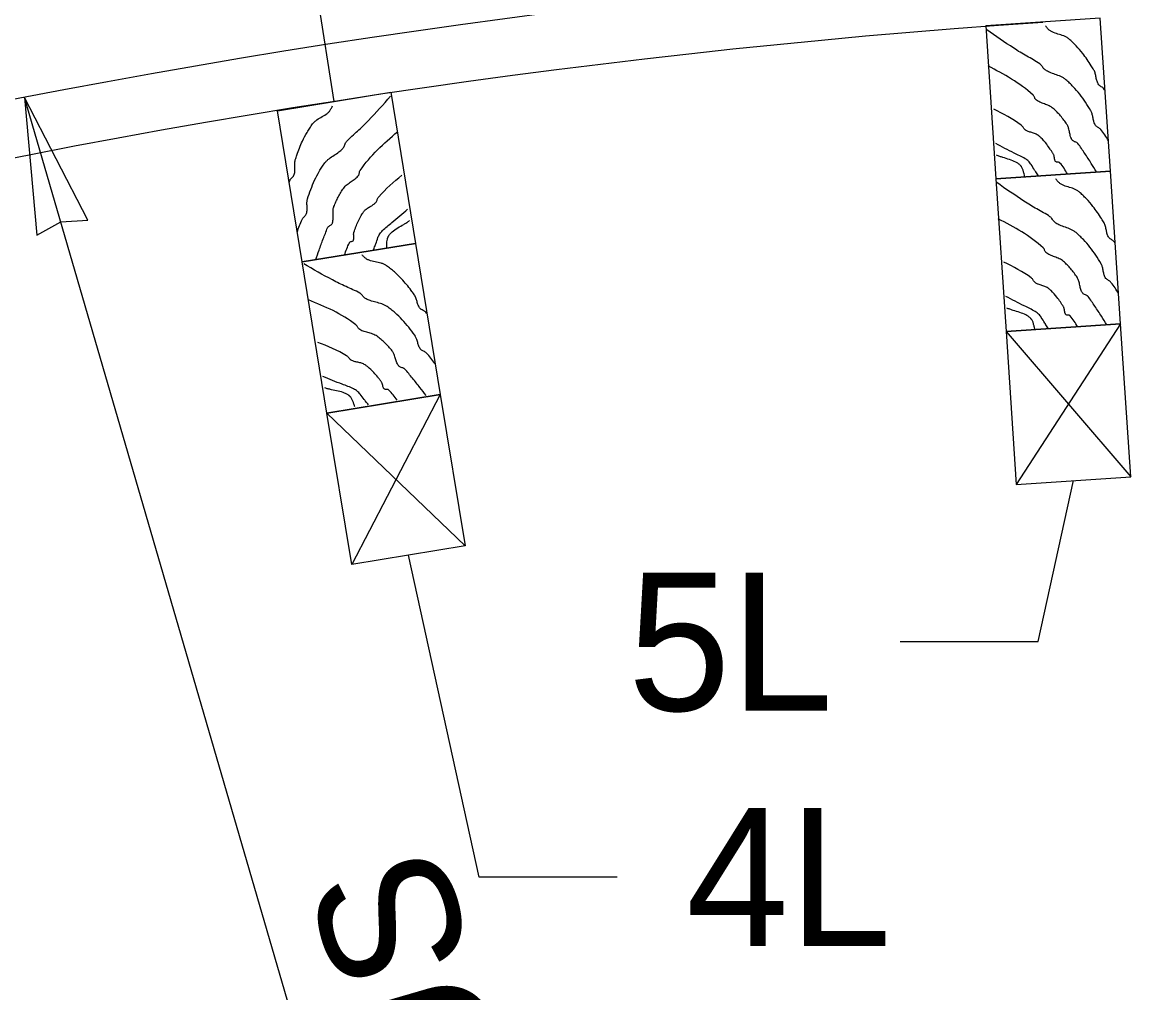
# Model space of a CAD drawing. Extents: x 1312564.2 to 1312581.5, y 1207298.4 to 1207352.6.
# Drawn here: x 1312567.622 to 1312568.262, y 1207302.743 to 1207303.303 of the extents above; entities that cross this region are included whole.
import ezdxf

# ---------------------------------------------------------------- set-up
doc = ezdxf.new("R2010")
doc.units = 0
for name, color, linetype in [('Level 13', 7, 'Continuous'), ('Level 14', 7, 'Continuous'), ('Level 15', 7, 'Continuous'), ('Level 20', 7, 'Continuous')]:
    doc.layers.add(name, color=color, linetype=linetype)

msp = doc.modelspace()

# ---------------------------------------------------------------- linework, layer by layer
at = {"layer": 'Level 13'}
for points in [[(1312568.24921, 1207303.2347), (1312568.24479, 1207303.24118), (1312568.24413, 1207303.24184), (1312568.24332, 1207303.24237), (1312568.2425, 1207303.24288), (1312568.24183, 1207303.24353), (1312568.24127, 1207303.24448), (1312568.24087, 1207303.2455), (1312568.24035, 1207303.24771), (1312568.23988, 1207303.24994), (1312568.23931, 1207303.25153), (1312568.23905, 1207303.25202), (1312568.23599, 1207303.25691), (1312568.23262, 1207303.26157), (1312568.22886, 1207303.26594), (1312568.22681, 1207303.268), (1312568.22574, 1207303.26899), (1312568.22463, 1207303.26995), (1312568.22322, 1207303.27096), (1312568.22169, 1207303.27177), (1312568.21844, 1207303.27302), (1312568.21521, 1207303.27425), (1312568.213, 1207303.27546), (1312568.21233, 1207303.27596), (1312568.21161, 1207303.27672), (1312568.21099, 1207303.2776), (1312568.21034, 1207303.27846), (1312568.20956, 1207303.27916), (1312568.20584, 1207303.28144), (1312568.20203, 1207303.2836), (1312568.19823, 1207303.28578), (1312568.19454, 1207303.28813), (1312568.1789, 1207303.29881)], [(1312568.24727, 1207303.26367), (1312568.24656, 1207303.26472), (1312568.24625, 1207303.26508), (1312568.2459, 1207303.26539), (1312568.24508, 1207303.26591), (1312568.24427, 1207303.26643), (1312568.2439, 1207303.26673), (1312568.24359, 1207303.26708), (1312568.24303, 1207303.26802), (1312568.24263, 1207303.26905), (1312568.24211, 1207303.27125), (1312568.24164, 1207303.27349), (1312568.24129, 1207303.27456), (1312568.24081, 1207303.27557), (1312568.24007, 1207303.27681), (1312568.23931, 1207303.27803), (1312568.23436, 1207303.2851), (1312568.2306, 1207303.28947), (1312568.22856, 1207303.29153), (1312568.22749, 1207303.29253), (1312568.2264, 1207303.2935), (1312568.22497, 1207303.29449), (1312568.2234, 1207303.29523), (1312568.22002, 1207303.29633), (1312568.21675, 1207303.29752), (1312568.21532, 1207303.29837), (1312568.21409, 1207303.29951), (1312568.2129, 1207303.30101)], [(1312568.24241, 1207303.21671), (1312568.23932, 1207303.22165), (1312568.23746, 1207303.22455), (1312568.23553, 1207303.22742), (1312568.23357, 1207303.23026), (1312568.23158, 1207303.23308), (1312568.23128, 1207303.2334), (1312568.2309, 1207303.23365), (1312568.23003, 1207303.23402), (1312568.22916, 1207303.23439), (1312568.22846, 1207303.23494), (1312568.22812, 1207303.23544), (1312568.22783, 1207303.23596), (1312568.22737, 1207303.23708), (1312568.22678, 1207303.2395), (1312568.22621, 1207303.24195), (1312568.22553, 1207303.24365), (1312568.22522, 1207303.24418), (1312568.22348, 1207303.24666), (1312568.22159, 1207303.24903), (1312568.21954, 1207303.25128), (1312568.21731, 1207303.25338), (1312568.21616, 1207303.25422), (1312568.21491, 1207303.2549), (1312568.21222, 1207303.25598), (1312568.20955, 1207303.25706), (1312568.20832, 1207303.25773), (1312568.20721, 1207303.25856), (1312568.20679, 1207303.25915), (1312568.2065, 1207303.25986), (1312568.20619, 1207303.26055), (1312568.2057, 1207303.26108), (1312568.1797, 1207303.27795)], [(1312567.78074, 1207303.182), (1312567.78356, 1207303.18931), (1312567.78405, 1207303.19011), (1312567.78472, 1207303.1908), (1312567.7854, 1207303.19149), (1312567.78591, 1207303.19228), (1312567.78625, 1207303.19333), (1312567.7864, 1207303.19442), (1312567.7864, 1207303.19668), (1312567.78636, 1207303.19897), (1312567.78655, 1207303.20064), (1312567.78669, 1207303.20118), (1312567.78856, 1207303.20663), (1312567.79078, 1207303.21194), (1312567.79345, 1207303.21705), (1312567.79498, 1207303.21952), (1312567.7958, 1207303.22072), (1312567.79666, 1207303.22192), (1312567.7978, 1207303.22322), (1312567.79911, 1207303.22435), (1312567.80199, 1207303.22631), (1312567.80485, 1207303.22824), (1312567.80673, 1207303.22992), (1312567.80727, 1207303.23056), (1312567.8078, 1207303.23147), (1312567.80821, 1207303.23246), (1312567.80864, 1207303.23344), (1312567.80924, 1207303.2343), (1312567.81235, 1207303.23737), (1312567.81557, 1207303.24034), (1312567.81877, 1207303.24333), (1312567.82184, 1207303.24645), (1312567.83464, 1207303.26041)], [(1312567.77603, 1207303.21065), (1312567.7765, 1207303.21184), (1312567.77671, 1207303.21226), (1312567.77699, 1207303.21264), (1312567.77766, 1207303.21333), (1312567.77834, 1207303.21402), (1312567.77862, 1207303.2144), (1312567.77885, 1207303.21481), (1312567.77918, 1207303.21586), (1312567.77934, 1207303.21695), (1312567.77934, 1207303.21921), (1312567.77929, 1207303.2215), (1312567.77938, 1207303.22262), (1312567.77962, 1207303.22371), (1312567.78007, 1207303.22508), (1312567.78052, 1207303.22645), (1312567.78374, 1207303.23446), (1312567.78641, 1207303.23957), (1312567.78793, 1207303.24204), (1312567.78874, 1207303.24325), (1312567.78959, 1207303.24445), (1312567.79075, 1207303.24573), (1312567.79212, 1207303.24681), (1312567.79516, 1207303.24865), (1312567.79807, 1207303.25055), (1312567.79927, 1207303.2517), (1312567.80021, 1207303.25309), (1312567.80103, 1207303.25483)], [(1312568.22558, 1207303.21559), (1312568.22123, 1207303.22186), (1312568.221, 1207303.22208), (1312568.22069, 1207303.22221), (1312568.21997, 1207303.2223), (1312568.21924, 1207303.22239), (1312568.21868, 1207303.22272), (1312568.21853, 1207303.22296), (1312568.2184, 1207303.2232), (1312568.2182, 1207303.22373), (1312568.21798, 1207303.22488), (1312568.21778, 1207303.22605), (1312568.21761, 1207303.2266), (1312568.21736, 1207303.2271), (1312568.21647, 1207303.22852), (1312568.21555, 1207303.22992), (1312568.21358, 1207303.23266), (1312568.2102, 1207303.23645), (1312568.20957, 1207303.23703), (1312568.20892, 1207303.23759), (1312568.20801, 1207303.23822), (1312568.20702, 1207303.2387), (1312568.20491, 1207303.23943), (1312568.20282, 1207303.24013), (1312568.2014, 1207303.24086), (1312568.20118, 1207303.24102), (1312568.20097, 1207303.24118), (1312568.20039, 1207303.2418), (1312568.1999, 1207303.24252), (1312568.19939, 1207303.24322), (1312568.19875, 1207303.24377), (1312568.18297, 1207303.25296)], [(1312567.79144, 1207303.16602), (1312567.79333, 1207303.17153), (1312567.79448, 1207303.17479), (1312567.79571, 1207303.17802), (1312567.79697, 1207303.18123), (1312567.79827, 1207303.18442), (1312567.79849, 1207303.18481), (1312567.7988, 1207303.18514), (1312567.79956, 1207303.1857), (1312567.80033, 1207303.18625), (1312567.80089, 1207303.18695), (1312567.80111, 1207303.18751), (1312567.80127, 1207303.18809), (1312567.80146, 1207303.18928), (1312567.80149, 1207303.19177), (1312567.80148, 1207303.19428), (1312567.80175, 1207303.1961), (1312567.80194, 1207303.19668), (1312567.80307, 1207303.19949), (1312567.80437, 1207303.20223), (1312567.80586, 1207303.20489), (1312567.80755, 1207303.20743), (1312567.80848, 1207303.20852), (1312567.80955, 1207303.20946), (1312567.81192, 1207303.21113), (1312567.81427, 1207303.21279), (1312567.81532, 1207303.21372), (1312567.81621, 1207303.21478), (1312567.81649, 1207303.21545), (1312567.81661, 1207303.21621), (1312567.81676, 1207303.21695), (1312567.81711, 1207303.21757), (1312567.8386, 1207303.23991)], [(1312568.20879, 1207303.21447), (1312568.20724, 1207303.2167), (1312568.2069, 1207303.21722), (1312568.20656, 1207303.21774), (1312568.20456, 1207303.22097), (1312568.20302, 1207303.2229), (1312568.2011, 1207303.22435), (1312568.19473, 1207303.22765), (1312568.18412, 1207303.23313)], [(1312568.20083, 1207303.21394), (1312568.20045, 1207303.21569), (1312568.20002, 1207303.21741), (1312568.19944, 1207303.21897), (1312568.19904, 1207303.21967), (1312568.19882, 1207303.21999), (1312568.19869, 1207303.22014), (1312568.19863, 1207303.22021), (1312568.1986, 1207303.22025), (1312568.19858, 1207303.22026), (1312568.19857, 1207303.22028), (1312568.19826, 1207303.2206), (1312568.19794, 1207303.22089), (1312568.19725, 1207303.22144), (1312568.19571, 1207303.2224), (1312568.19215, 1207303.22386), (1312568.1883, 1207303.22506), (1312568.1864, 1207303.22569), (1312568.18459, 1207303.2264)], [(1312567.80809, 1207303.16876), (1312567.8109, 1207303.17585), (1312567.81108, 1207303.17612), (1312567.81134, 1207303.17631), (1312567.81203, 1207303.17657), (1312567.81272, 1207303.17682), (1312567.81318, 1207303.17727), (1312567.81328, 1207303.17753), (1312567.81335, 1207303.1778), (1312567.81342, 1207303.17837), (1312567.81338, 1207303.17953), (1312567.81331, 1207303.18071), (1312567.81335, 1207303.18129), (1312567.81347, 1207303.18184), (1312567.81402, 1207303.18342), (1312567.8146, 1207303.185), (1312567.81589, 1207303.18811), (1312567.81832, 1207303.19257), (1312567.8188, 1207303.19327), (1312567.81931, 1207303.19397), (1312567.82005, 1207303.19479), (1312567.82091, 1207303.19549), (1312567.8228, 1207303.19667), (1312567.82467, 1207303.19783), (1312567.82589, 1207303.19887), (1312567.82607, 1207303.19906), (1312567.82624, 1207303.19927), (1312567.82666, 1207303.20001), (1312567.82697, 1207303.20082), (1312567.82731, 1207303.20162), (1312567.82781, 1207303.2023), (1312567.84109, 1207303.21483)], [(1312568.25316, 1207303.17539), (1312568.25244, 1207303.17644), (1312568.25214, 1207303.1768), (1312568.25178, 1207303.17711), (1312568.25097, 1207303.17763), (1312568.25015, 1207303.17815), (1312568.24979, 1207303.17845), (1312568.24947, 1207303.1788), (1312568.24891, 1207303.17974), (1312568.24851, 1207303.18077), (1312568.248, 1207303.18297), (1312568.24752, 1207303.18521), (1312568.24718, 1207303.18628), (1312568.2467, 1207303.18729), (1312568.24596, 1207303.18853), (1312568.2452, 1207303.18975), (1312568.24024, 1207303.19682), (1312568.23648, 1207303.20119), (1312568.23444, 1207303.20325), (1312568.23338, 1207303.20425), (1312568.23228, 1207303.20522), (1312568.23086, 1207303.20621), (1312568.22928, 1207303.20695), (1312568.2259, 1207303.20805), (1312568.22264, 1207303.20924), (1312568.2212, 1207303.21009), (1312568.21998, 1207303.21123), (1312568.21878, 1207303.21273)], [(1312568.25509, 1207303.14642), (1312568.25068, 1207303.1529), (1312568.25002, 1207303.15356), (1312568.24921, 1207303.15409), (1312568.24839, 1207303.1546), (1312568.24771, 1207303.15525), (1312568.24715, 1207303.1562), (1312568.24675, 1207303.15722), (1312568.24624, 1207303.15943), (1312568.24576, 1207303.16166), (1312568.2452, 1207303.16325), (1312568.24494, 1207303.16374), (1312568.24188, 1207303.16863), (1312568.23851, 1207303.17329), (1312568.23475, 1207303.17766), (1312568.2327, 1207303.17972), (1312568.23163, 1207303.18071), (1312568.23052, 1207303.18167), (1312568.22911, 1207303.18268), (1312568.22758, 1207303.18349), (1312568.22433, 1207303.18474), (1312568.2211, 1207303.18597), (1312568.21889, 1207303.18718), (1312568.21822, 1207303.18768), (1312568.2175, 1207303.18844), (1312568.21687, 1207303.18932), (1312568.21623, 1207303.19018), (1312568.21545, 1207303.19088), (1312568.21172, 1207303.19316), (1312568.20792, 1207303.19532), (1312568.20412, 1207303.1975), (1312568.20042, 1207303.19984), (1312568.18478, 1207303.21053)], [(1312567.82469, 1207303.17148), (1312567.82569, 1207303.17401), (1312567.82591, 1207303.17459), (1312567.82612, 1207303.17518), (1312567.82733, 1207303.17877), (1312567.82839, 1207303.181), (1312567.82993, 1207303.18285), (1312567.83539, 1207303.18751), (1312567.84448, 1207303.19526)], [(1312567.83256, 1207303.17277), (1312567.83254, 1207303.17457), (1312567.83256, 1207303.17633), (1312567.83278, 1207303.17799), (1312567.833, 1207303.17876), (1312567.83315, 1207303.17912), (1312567.83323, 1207303.17929), (1312567.83328, 1207303.17938), (1312567.8333, 1207303.17942), (1312567.83331, 1207303.17944), (1312567.83333, 1207303.17947), (1312567.83355, 1207303.17984), (1312567.8338, 1207303.1802), (1312567.83434, 1207303.1809), (1312567.83563, 1207303.18217), (1312567.83877, 1207303.18441), (1312567.84224, 1207303.18645), (1312567.84394, 1207303.18749), (1312567.84554, 1207303.18859)], [(1312568.2483, 1207303.12843), (1312568.24521, 1207303.13337), (1312568.24334, 1207303.13627), (1312568.24142, 1207303.13914), (1312568.23945, 1207303.14198), (1312568.23747, 1207303.14479), (1312568.23716, 1207303.14512), (1312568.23679, 1207303.14537), (1312568.23592, 1207303.14574), (1312568.23504, 1207303.14611), (1312568.23434, 1207303.14666), (1312568.234, 1207303.14716), (1312568.23371, 1207303.14768), (1312568.23326, 1207303.1488), (1312568.23266, 1207303.15122), (1312568.2321, 1207303.15366), (1312568.23142, 1207303.15537), (1312568.23111, 1207303.15589), (1312568.22937, 1207303.15838), (1312568.22747, 1207303.16075), (1312568.22542, 1207303.163), (1312568.2232, 1207303.16509), (1312568.22205, 1207303.16594), (1312568.22079, 1207303.16662), (1312568.2181, 1207303.1677), (1312568.21544, 1207303.16878), (1312568.21421, 1207303.16945), (1312568.2131, 1207303.17028), (1312568.21268, 1207303.17087), (1312568.21238, 1207303.17158), (1312568.21207, 1207303.17227), (1312568.21159, 1207303.1728), (1312568.18558, 1207303.18967)], [(1312567.85575, 1207303.13477), (1312567.85494, 1207303.13575), (1312567.85461, 1207303.13608), (1312567.85422, 1207303.13635), (1312567.85337, 1207303.1368), (1312567.85251, 1207303.13724), (1312567.85212, 1207303.13751), (1312567.85177, 1207303.13783), (1312567.85113, 1207303.13872), (1312567.85064, 1207303.1397), (1312567.84993, 1207303.14185), (1312567.84925, 1207303.14404), (1312567.84882, 1207303.14507), (1312567.84824, 1207303.14603), (1312567.84739, 1207303.1472), (1312567.84653, 1207303.14835), (1312567.84096, 1207303.15494), (1312567.83682, 1207303.15896), (1312567.8346, 1207303.16082), (1312567.83345, 1207303.16172), (1312567.83227, 1207303.16259), (1312567.83077, 1207303.16345), (1312567.82913, 1207303.16405), (1312567.82566, 1207303.16484), (1312567.8223, 1207303.16573), (1312567.8208, 1207303.16644), (1312567.81948, 1207303.16747), (1312567.81815, 1207303.16886)], [(1312567.86029, 1207303.10609), (1312567.85531, 1207303.11214), (1312567.85459, 1207303.11274), (1312567.85374, 1207303.11319), (1312567.85287, 1207303.11363), (1312567.85214, 1207303.11422), (1312567.8515, 1207303.11511), (1312567.85101, 1207303.11609), (1312567.8503, 1207303.11824), (1312567.84962, 1207303.12043), (1312567.84892, 1207303.12195), (1312567.84861, 1207303.12242), (1312567.84512, 1207303.12701), (1312567.84135, 1207303.13136), (1312567.83721, 1207303.13537), (1312567.83498, 1207303.13723), (1312567.83383, 1207303.13812), (1312567.83264, 1207303.13898), (1312567.83114, 1207303.13986), (1312567.82955, 1207303.14052), (1312567.8262, 1207303.14148), (1312567.82287, 1207303.14241), (1312567.82056, 1207303.14342), (1312567.81984, 1207303.14386), (1312567.81906, 1207303.14455), (1312567.81836, 1207303.14537), (1312567.81764, 1207303.14616), (1312567.8168, 1207303.14679), (1312567.81288, 1207303.14873), (1312567.8089, 1207303.15054), (1312567.80492, 1207303.15237), (1312567.80103, 1207303.15437), (1312567.78449, 1207303.1636)], [(1312568.23146, 1207303.12731), (1312568.22711, 1207303.13358), (1312568.22688, 1207303.1338), (1312568.22658, 1207303.13393), (1312568.22585, 1207303.13402), (1312568.22512, 1207303.13411), (1312568.22457, 1207303.13444), (1312568.22441, 1207303.13467), (1312568.22428, 1207303.13492), (1312568.22409, 1207303.13545), (1312568.22386, 1207303.1366), (1312568.22366, 1207303.13776), (1312568.22349, 1207303.13831), (1312568.22324, 1207303.13882), (1312568.22235, 1207303.14024), (1312568.22143, 1207303.14164), (1312568.21947, 1207303.14438), (1312568.21609, 1207303.14817), (1312568.21546, 1207303.14875), (1312568.2148, 1207303.14931), (1312568.21389, 1207303.14994), (1312568.21291, 1207303.15042), (1312568.2108, 1207303.15115), (1312568.20871, 1207303.15185), (1312568.20728, 1207303.15258), (1312568.20706, 1207303.15273), (1312568.20685, 1207303.1529), (1312568.20628, 1207303.15352), (1312568.20579, 1207303.15424), (1312568.20527, 1207303.15494), (1312568.20463, 1207303.15549), (1312568.18885, 1207303.16468)], [(1312567.85514, 1207303.08756), (1312567.85162, 1207303.09219), (1312567.8495, 1207303.09492), (1312567.84733, 1207303.0976), (1312567.84511, 1207303.10025), (1312567.84288, 1207303.10288), (1312567.84255, 1207303.10318), (1312567.84215, 1207303.10339), (1312567.84125, 1207303.10368), (1312567.84035, 1207303.10397), (1312567.8396, 1207303.10446), (1312567.83922, 1207303.10492), (1312567.83888, 1207303.10542), (1312567.83833, 1207303.10649), (1312567.83751, 1207303.10884), (1312567.83673, 1207303.11123), (1312567.8359, 1207303.11287), (1312567.83555, 1207303.11336), (1312567.83359, 1207303.11568), (1312567.83149, 1207303.11787), (1312567.82924, 1207303.11992), (1312567.82684, 1207303.12181), (1312567.82562, 1207303.12255), (1312567.82431, 1207303.12311), (1312567.82153, 1207303.12395), (1312567.81878, 1207303.12478), (1312567.81749, 1207303.12534), (1312567.81631, 1207303.12607), (1312567.81584, 1207303.12661), (1312567.81549, 1207303.12729), (1312567.81511, 1207303.12795), (1312567.81458, 1207303.12844), (1312567.78716, 1207303.1429)], [(1312568.21467, 1207303.12619), (1312568.21312, 1207303.12842), (1312568.21278, 1207303.12893), (1312568.21245, 1207303.12946), (1312568.21045, 1207303.13269), (1312568.20891, 1207303.13462), (1312568.20699, 1207303.13607), (1312568.20061, 1207303.13936), (1312568.19, 1207303.14485)], [(1312568.20672, 1207303.12566), (1312568.20633, 1207303.12741), (1312568.20591, 1207303.12913), (1312568.20532, 1207303.13069), (1312568.20493, 1207303.13139), (1312568.2047, 1207303.1317), (1312568.20458, 1207303.13186), (1312568.20452, 1207303.13193), (1312568.20448, 1207303.13197), (1312568.20447, 1207303.13198), (1312568.20445, 1207303.132), (1312568.20415, 1207303.13231), (1312568.20383, 1207303.13261), (1312568.20314, 1207303.13316), (1312568.2016, 1207303.13412), (1312568.19803, 1207303.13558), (1312568.19418, 1207303.13678), (1312568.19229, 1207303.13741), (1312568.19048, 1207303.13811)], [(1312567.83848, 1207303.08492), (1312567.83358, 1207303.09078), (1312567.83333, 1207303.09098), (1312567.83301, 1207303.09107), (1312567.83228, 1207303.0911), (1312567.83155, 1207303.09113), (1312567.83097, 1207303.09141), (1312567.83079, 1207303.09162), (1312567.83064, 1207303.09186), (1312567.8304, 1207303.09237), (1312567.83007, 1207303.09349), (1312567.82976, 1207303.09463), (1312567.82955, 1207303.09517), (1312567.82925, 1207303.09565), (1312567.82824, 1207303.09698), (1312567.82719, 1207303.0983), (1312567.82499, 1207303.10085), (1312567.82128, 1207303.10431), (1312567.8206, 1207303.10483), (1312567.8199, 1207303.10533), (1312567.81894, 1207303.10588), (1312567.81791, 1207303.10627), (1312567.81575, 1207303.1068), (1312567.8136, 1207303.10731), (1312567.81212, 1207303.10792), (1312567.81188, 1207303.10805), (1312567.81166, 1207303.10819), (1312567.81103, 1207303.10876), (1312567.81048, 1207303.10944), (1312567.8099, 1207303.11009), (1312567.80922, 1207303.11058), (1312567.79267, 1207303.1183)], [(1312567.82186, 1207303.08229), (1312567.82011, 1207303.08438), (1312567.81972, 1207303.08486), (1312567.81934, 1207303.08535), (1312567.81706, 1207303.08839), (1312567.81535, 1207303.09017), (1312567.81331, 1207303.09144), (1312567.80666, 1207303.09415), (1312567.7956, 1207303.09866)], [(1312567.81398, 1207303.08105), (1312567.81344, 1207303.08276), (1312567.81286, 1207303.08443), (1312567.81214, 1207303.08594), (1312567.81168, 1207303.08659), (1312567.81143, 1207303.08689), (1312567.81129, 1207303.08703), (1312567.81122, 1207303.0871), (1312567.81119, 1207303.08713), (1312567.81117, 1207303.08715), (1312567.81115, 1207303.08716), (1312567.81082, 1207303.08745), (1312567.81048, 1207303.08772), (1312567.80974, 1207303.0882), (1312567.80812, 1207303.08901), (1312567.80444, 1207303.09015), (1312567.8005, 1207303.091), (1312567.79855, 1207303.09145), (1312567.79669, 1207303.09199)]]:
    msp.add_spline(points, degree=3, dxfattribs=at)
at = {"layer": 'Level 14'}
for p, q in [((1312568.25626, 1207303.12896), (1312568.19596, 1207303.03627)), ((1312568.19008, 1207303.12455), (1312568.26214, 1207303.04068)), ((1312567.86334, 1207303.08816), (1312567.81222, 1207302.99011)), ((1312567.7979, 1207303.07742), (1312567.87767, 1207303.00085))]:
    msp.add_line(p, q, dxfattribs=at)
at = {"layer": 'Level 15'}
for p, q in [((1312567.80197, 1207303.25741), (1312567.73613, 1207303.67905)), ((1312567.90728, 1207302.28423), (1312567.62322, 1207303.25974)), ((1312568.20865, 1207302.9455), (1312568.22905, 1207303.03847)), ((1312567.88575, 1207302.80954), (1312567.84495, 1207302.99548)), ((1312568.12892, 1207302.9455), (1312568.20865, 1207302.9455)), ((1312567.96548, 1207302.80954), (1312567.88575, 1207302.80954))]:
    msp.add_line(p, q, dxfattribs=at)
for points in [[(1312568.24448, 1207303.30552), (1312568.17831, 1207303.30111), (1312568.18419, 1207303.21283), (1312568.25037, 1207303.21724)], [(1312567.62322, 1207303.25974), (1312567.63037, 1207303.18021), (1312567.64411, 1207303.18799), (1312567.65988, 1207303.1888)], [(1312567.76924, 1207303.25204), (1312567.83469, 1207303.26278), (1312567.84902, 1207303.17547), (1312567.78357, 1207303.16473)], [(1312568.25037, 1207303.21724), (1312568.18419, 1207303.21283), (1312568.19008, 1207303.12455), (1312568.25626, 1207303.12896)], [(1312567.78357, 1207303.16473), (1312567.84902, 1207303.17547), (1312567.86334, 1207303.08816), (1312567.7979, 1207303.07742)], [(1312568.25626, 1207303.12896), (1312568.19008, 1207303.12455), (1312568.19596, 1207303.03627), (1312568.26214, 1207303.04068)], [(1312567.7979, 1207303.07742), (1312567.86334, 1207303.08816), (1312567.87767, 1207303.00085), (1312567.81222, 1207302.99011)]]:
    msp.add_lwpolyline(points, close=True, dxfattribs=at)
for radius in [4.73118, 4.69801]:
    msp.add_arc((1312568.52675, 1207298.61564), radius, 93.84863, 113.85735, dxfattribs=at)

# ---------------------------------------------------------------- texts
at = {"layer": 'Level 20'}
for s, p in [('5L', (1312567.97166, 1207302.90564)), ('4L', (1312568.00534, 1207302.76968))]:
    msp.add_text(s, height=0.079729, dxfattribs=at).set_placement(p)
msp.add_text('RADIUS', height=0.079729, rotation=106.23488, dxfattribs=at).set_placement((1312567.97525, 1207302.44291))

doc.saveas('drawing.dxf')
